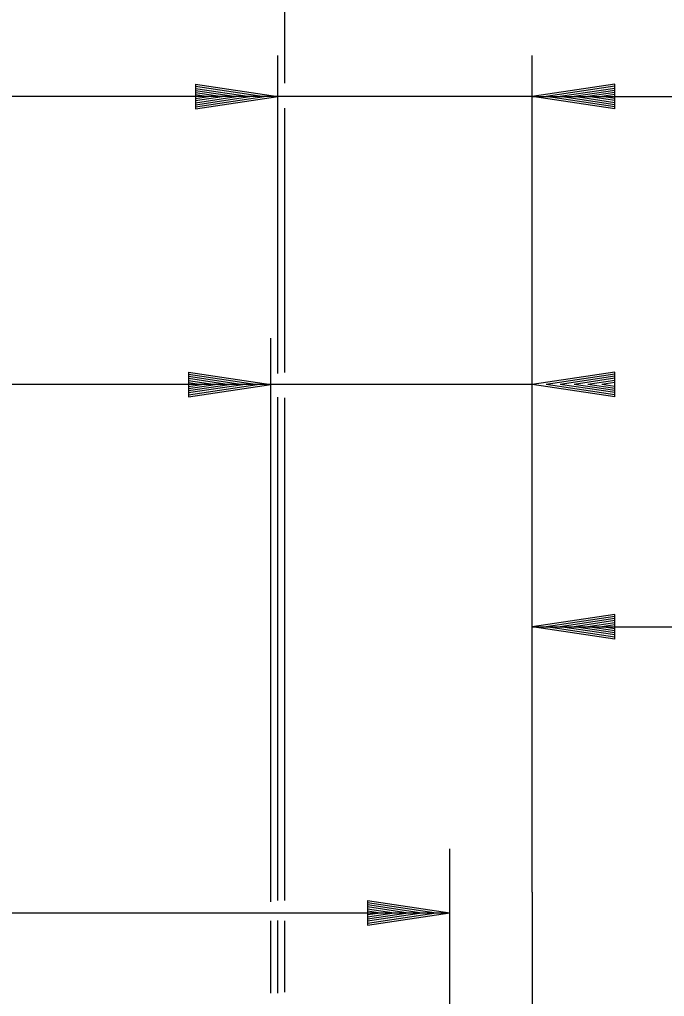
# Model space of a CAD drawing. Extents: x 2478 to 3210, y 439 to 841.
# Drawn here: x 2995.95 to 3011.59, y 608.09 to 631.8 of the extents above; entities that cross this region are included whole.
import ezdxf

# ---------------------------------------------------------------- set-up
doc = ezdxf.new("R2010")
doc.units = 0
doc.layers.add('R_Dimension', color=7, linetype='Continuous')

msp = doc.modelspace()

# ---------------------------------------------------------------- linework, layer by layer
at = {"layer": 'R_Dimension'}
for p, q in [((3002.383, 630.252), (3002.383, 636.027)), ((3002.216, 623.211), (3002.216, 630.929)), ((3008.387, 610.625), (3008.387, 630.929)), ((3000.216, 630.229), (3002.216, 629.929)), ((3000.216, 630.229), (3000.216, 629.629)), ((3000.216, 630.179), (3001.882, 629.929)), ((3000.216, 630.128), (3001.538, 629.929)), ((3000.216, 630.078), (3001.205, 629.929)), ((3010.387, 630.229), (3008.387, 629.929)), ((3010.387, 630.179), (3008.721, 629.929)), ((3010.387, 630.128), (3009.065, 629.929)), ((3010.387, 630.078), (3009.398, 629.929)), ((3010.387, 629.629), (3010.387, 630.229)), ((3008.387, 629.929), (2957.144, 629.929)), ((3000.216, 630.026), (3000.866, 629.929)), ((3000.216, 629.976), (3000.532, 629.929)), ((3000.216, 629.629), (3002.216, 629.929)), ((3000.216, 629.831), (3000.866, 629.929)), ((3000.216, 629.73), (3001.538, 629.929)), ((3000.216, 629.679), (3001.882, 629.929)), ((3000.216, 629.78), (3001.205, 629.929)), ((3000.216, 629.882), (3000.532, 629.929)), ((3010.387, 629.629), (3008.387, 629.929)), ((3008.387, 629.929), (3048.387, 629.929)), ((3010.387, 629.679), (3008.721, 629.929)), ((3010.387, 629.73), (3009.065, 629.929)), ((3010.387, 629.78), (3009.398, 629.929)), ((3010.387, 630.027), (3009.737, 629.929)), ((3010.387, 629.832), (3009.737, 629.929)), ((3010.387, 629.976), (3010.071, 629.929)), ((3010.387, 629.882), (3010.071, 629.929)), ((3002.383, 623.235), (3002.383, 629.646)), ((3002.045, 610.39), (3002.045, 624.064)), ((3000.045, 623.244), (3002.045, 622.944)), ((3000.045, 623.244), (3000.045, 622.644)), ((3010.387, 623.244), (3008.387, 622.944)), ((3010.387, 622.644), (3010.387, 623.244)), ((3000.045, 623.194), (3001.711, 622.944)), ((3000.045, 623.143), (3001.367, 622.944)), ((3000.045, 623.093), (3001.034, 622.944)), ((3000.045, 623.041), (3000.695, 622.944)), ((3000.045, 622.991), (3000.361, 622.944)), ((3010.387, 623.194), (3008.721, 622.944)), ((3010.387, 623.143), (3009.065, 622.944)), ((3010.387, 623.093), (3009.398, 622.944)), ((3010.387, 623.042), (3009.737, 622.944)), ((3010.387, 622.991), (3010.071, 622.944)), ((3008.387, 622.944), (2957.144, 622.944)), ((3000.045, 622.644), (3002.045, 622.944)), ((3000.045, 622.846), (3000.695, 622.944)), ((3000.045, 622.745), (3001.367, 622.944)), ((3000.045, 622.694), (3001.711, 622.944)), ((3000.045, 622.795), (3001.034, 622.944)), ((3000.045, 622.897), (3000.361, 622.944)), ((3010.387, 622.644), (3008.387, 622.944)), ((3010.387, 622.694), (3008.721, 622.944)), ((3010.387, 622.745), (3009.065, 622.944)), ((3010.387, 622.795), (3009.398, 622.944)), ((3010.387, 622.847), (3009.737, 622.944)), ((3010.387, 622.897), (3010.071, 622.944)), ((3002.216, 610.422), (3002.216, 622.632)), ((3002.383, 610.422), (3002.383, 622.621)), ((3010.387, 617.363), (3008.387, 617.063)), ((3010.387, 617.313), (3008.721, 617.063)), ((3010.387, 616.763), (3010.387, 617.363)), ((3008.387, 617.063), (3048.387, 617.063)), ((3010.387, 616.763), (3008.387, 617.063)), ((3010.387, 616.813), (3008.721, 617.063)), ((3010.387, 617.262), (3009.065, 617.063)), ((3010.387, 616.864), (3009.065, 617.063)), ((3010.387, 617.212), (3009.398, 617.063)), ((3010.387, 616.914), (3009.398, 617.063)), ((3010.387, 617.161), (3009.737, 617.063)), ((3010.387, 616.966), (3009.737, 617.063)), ((3010.387, 617.11), (3010.071, 617.063)), ((3010.387, 617.016), (3010.071, 617.063)), ((3006.387, 597.232), (3006.387, 611.675)), ((3004.387, 610.425), (3006.387, 610.125)), ((3004.387, 610.425), (3004.387, 609.825)), ((3008.387, 610.625), (3008.387, 606.614)), ((3004.387, 610.375), (3006.053, 610.125)), ((3004.387, 610.324), (3005.709, 610.125)), ((3004.387, 610.274), (3005.376, 610.125)), ((3004.387, 610.222), (3005.037, 610.125)), ((3004.387, 610.172), (3004.703, 610.125)), ((2978.387, 610.125), (3006.387, 610.125)), ((3002.045, 608.174), (3002.045, 609.925)), ((3002.216, 608.174), (3002.216, 609.934)), ((3002.383, 608.195), (3002.383, 609.93)), ((3004.387, 609.825), (3006.387, 610.125)), ((3004.387, 610.027), (3005.037, 610.125)), ((3004.387, 609.926), (3005.709, 610.125)), ((3004.387, 609.875), (3006.053, 610.125)), ((3004.387, 609.976), (3005.376, 610.125)), ((3004.387, 610.078), (3004.703, 610.125))]:
    msp.add_line(p, q, dxfattribs=at)

doc.saveas('drawing.dxf')
